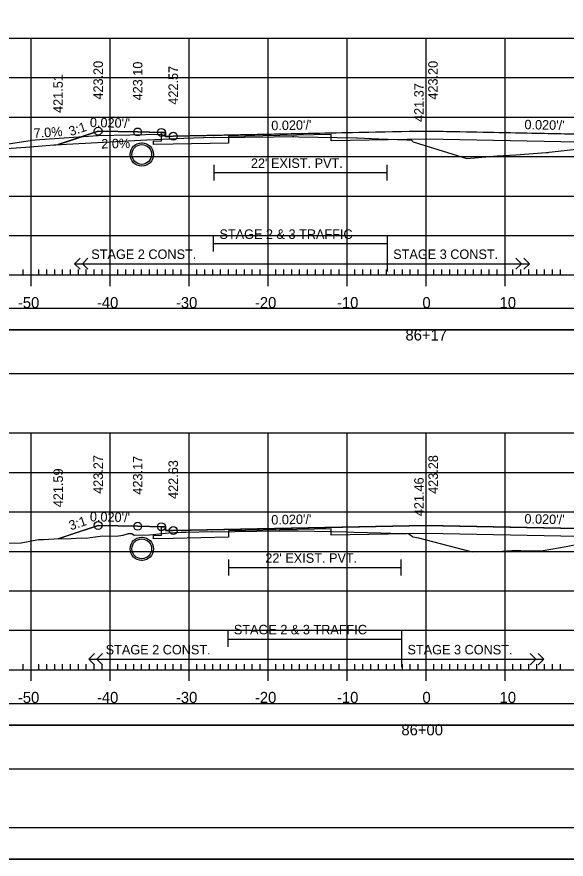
# Model space of a CAD drawing. Extents: x 1371057 to 1372761, y 380005 to 390517.
# Drawn here: x 1371175.7 to 1371245.3, y 388111.9 to 388218.6 of the extents above; entities that cross this region are included whole.
import ezdxf

# ---------------------------------------------------------------- set-up
doc = ezdxf.new("R2010")
doc.units = 0
for name, color, linetype in [('R_Alt Surface', 7, 'Continuous'), ('R_Axis', 7, 'Continuous'), ('R_Axis Annot', 7, 'Continuous'), ('R_Border', 7, 'Continuous'), ('R_Detour', 7, 'Continuous'), ('R_Dimension', 7, 'Continuous'), ('R_Drive', 7, 'Continuous'), ('R_Exist Surface', 7, 'Continuous'), ('R_Fin Surface', 7, 'Continuous'), ('R_Fin Surface Annot', 7, 'Continuous'), ('R_Grid', 7, 'Continuous'), ('R_No Plot', 7, 'Continuous'), ('R_Striping', 7, 'Continuous'), ('R_Water', 7, 'Continuous'), ('R_Xsect Elev', 7, 'Continuous')]:
    doc.layers.add(name, color=color, linetype=linetype)

msp = doc.modelspace()

# ---------------------------------------------------------------- linework, layer by layer
at = {"layer": 'R_Alt Surface'}
for points in [[(1371194.03, 388203.95), (1371191.03, 388204.01), (1371186.03, 388204.11), (1371180.95, 388202.42)], [(1371261.03, 388203.95), (1371261.03, 388202.87), (1371262.03, 388202.85), (1371262.03, 388202.42), (1371259.53, 388202.47), (1371227.53, 388203.11), (1371215.53, 388202.87), (1371215.53, 388203.7), (1371202.53, 388203.44), (1371202.52, 388202.61), (1371195.53, 388202.47), (1371193.03, 388202.42), (1371193.03, 388202.85), (1371194.03, 388202.87), (1371194.03, 388203.95)], [(1371200.66, 388199.86), (1371200.66, 388197.86)], [(1371222.55, 388199.86), (1371222.55, 388197.86)], [(1371200.66, 388198.86), (1371222.55, 388198.86)], [(1371194.03, 388154.02), (1371191.03, 388154.08), (1371186.03, 388154.18), (1371180.97, 388152.49)], [(1371261.03, 388154.02), (1371261.03, 388152.94), (1371262.03, 388152.92), (1371262.03, 388152.49), (1371259.53, 388152.54), (1371227.53, 388153.18), (1371215.53, 388152.94), (1371215.53, 388153.77), (1371202.53, 388153.51), (1371202.52, 388152.68), (1371195.53, 388152.54), (1371193.03, 388152.49), (1371193.03, 388152.92), (1371194.03, 388152.94), (1371194.03, 388154.02)], [(1371202.52, 388149.85), (1371202.52, 388147.85)], [(1371224.32, 388149.85), (1371224.32, 388147.85)], [(1371202.52, 388148.85), (1371224.32, 388148.85)]]:
    msp.add_lwpolyline(points, dxfattribs=at)
at = {"layer": 'R_Axis'}
for p, q in [((1371177.53, 388184.5), (1371177.53, 388187.3)), ((1371187.53, 388184.5), (1371187.53, 388187.3)), ((1371197.53, 388184.5), (1371197.53, 388187.3)), ((1371207.53, 388184.5), (1371207.53, 388187.3)), ((1371217.53, 388184.5), (1371217.53, 388187.3)), ((1371227.53, 388184.5), (1371227.53, 388187.3)), ((1371237.53, 388184.5), (1371237.53, 388187.3)), ((1371077.53, 388185.9), (1371377.53, 388185.9)), ((1371176.53, 388185.9), (1371176.53, 388186.6)), ((1371178.53, 388185.9), (1371178.53, 388186.6)), ((1371179.53, 388185.9), (1371179.53, 388186.6)), ((1371180.53, 388185.9), (1371180.53, 388186.6)), ((1371181.53, 388185.9), (1371181.53, 388186.6)), ((1371182.53, 388185.9), (1371182.53, 388186.6)), ((1371183.53, 388185.9), (1371183.53, 388186.6)), ((1371184.53, 388185.9), (1371184.53, 388186.6)), ((1371185.53, 388185.9), (1371185.53, 388186.6)), ((1371186.53, 388185.9), (1371186.53, 388186.6)), ((1371188.53, 388185.9), (1371188.53, 388186.6)), ((1371189.53, 388185.9), (1371189.53, 388186.6)), ((1371190.53, 388185.9), (1371190.53, 388186.6)), ((1371191.53, 388185.9), (1371191.53, 388186.6)), ((1371192.53, 388185.9), (1371192.53, 388186.6)), ((1371193.53, 388185.9), (1371193.53, 388186.6)), ((1371194.53, 388185.9), (1371194.53, 388186.6)), ((1371195.53, 388185.9), (1371195.53, 388186.6)), ((1371196.53, 388185.9), (1371196.53, 388186.6)), ((1371198.53, 388185.9), (1371198.53, 388186.6)), ((1371199.53, 388185.9), (1371199.53, 388186.6)), ((1371200.53, 388185.9), (1371200.53, 388186.6)), ((1371201.53, 388185.9), (1371201.53, 388186.6)), ((1371202.53, 388185.9), (1371202.53, 388186.6)), ((1371203.53, 388185.9), (1371203.53, 388186.6)), ((1371204.53, 388185.9), (1371204.53, 388186.6)), ((1371205.53, 388185.9), (1371205.53, 388186.6)), ((1371206.53, 388185.9), (1371206.53, 388186.6)), ((1371208.53, 388185.9), (1371208.53, 388186.6)), ((1371209.53, 388185.9), (1371209.53, 388186.6)), ((1371210.53, 388185.9), (1371210.53, 388186.6)), ((1371211.53, 388185.9), (1371211.53, 388186.6)), ((1371212.53, 388185.9), (1371212.53, 388186.6)), ((1371213.53, 388185.9), (1371213.53, 388186.6)), ((1371214.53, 388185.9), (1371214.53, 388186.6)), ((1371215.53, 388185.9), (1371215.53, 388186.6)), ((1371216.53, 388185.9), (1371216.53, 388186.6)), ((1371218.53, 388185.9), (1371218.53, 388186.6)), ((1371219.53, 388185.9), (1371219.53, 388186.6)), ((1371220.53, 388185.9), (1371220.53, 388186.6)), ((1371221.53, 388185.9), (1371221.53, 388186.6)), ((1371222.53, 388185.9), (1371222.53, 388186.6)), ((1371223.53, 388185.9), (1371223.53, 388186.6)), ((1371224.53, 388185.9), (1371224.53, 388186.6)), ((1371225.53, 388185.9), (1371225.53, 388186.6)), ((1371226.53, 388185.9), (1371226.53, 388186.6)), ((1371228.53, 388185.9), (1371228.53, 388186.6)), ((1371229.53, 388185.9), (1371229.53, 388186.6)), ((1371230.53, 388185.9), (1371230.53, 388186.6)), ((1371231.53, 388185.9), (1371231.53, 388186.6)), ((1371232.53, 388185.9), (1371232.53, 388186.6)), ((1371233.53, 388185.9), (1371233.53, 388186.6)), ((1371234.53, 388185.9), (1371234.53, 388186.6)), ((1371235.53, 388185.9), (1371235.53, 388186.6)), ((1371236.53, 388185.9), (1371236.53, 388186.6)), ((1371238.53, 388185.9), (1371238.53, 388186.6)), ((1371239.53, 388185.9), (1371239.53, 388186.6)), ((1371240.53, 388185.9), (1371240.53, 388186.6)), ((1371241.53, 388185.9), (1371241.53, 388186.6)), ((1371242.53, 388185.9), (1371242.53, 388186.6)), ((1371243.53, 388185.9), (1371243.53, 388186.6)), ((1371244.53, 388185.9), (1371244.53, 388186.6)), ((1371177.53, 388134.5), (1371177.53, 388137.3)), ((1371187.53, 388134.5), (1371187.53, 388137.3)), ((1371197.53, 388134.5), (1371197.53, 388137.3)), ((1371207.53, 388134.5), (1371207.53, 388137.3)), ((1371217.53, 388134.5), (1371217.53, 388137.3)), ((1371227.53, 388134.5), (1371227.53, 388137.3)), ((1371237.53, 388134.5), (1371237.53, 388137.3)), ((1371077.53, 388135.9), (1371377.53, 388135.9)), ((1371176.53, 388135.9), (1371176.53, 388136.6)), ((1371178.53, 388135.9), (1371178.53, 388136.6)), ((1371179.53, 388135.9), (1371179.53, 388136.6)), ((1371180.53, 388135.9), (1371180.53, 388136.6)), ((1371181.53, 388135.9), (1371181.53, 388136.6)), ((1371182.53, 388135.9), (1371182.53, 388136.6)), ((1371183.53, 388135.9), (1371183.53, 388136.6)), ((1371184.53, 388135.9), (1371184.53, 388136.6)), ((1371185.53, 388135.9), (1371185.53, 388136.6)), ((1371186.53, 388135.9), (1371186.53, 388136.6)), ((1371188.53, 388135.9), (1371188.53, 388136.6)), ((1371189.53, 388135.9), (1371189.53, 388136.6)), ((1371190.53, 388135.9), (1371190.53, 388136.6)), ((1371191.53, 388135.9), (1371191.53, 388136.6)), ((1371192.53, 388135.9), (1371192.53, 388136.6)), ((1371193.53, 388135.9), (1371193.53, 388136.6)), ((1371194.53, 388135.9), (1371194.53, 388136.6)), ((1371195.53, 388135.9), (1371195.53, 388136.6)), ((1371196.53, 388135.9), (1371196.53, 388136.6)), ((1371198.53, 388135.9), (1371198.53, 388136.6)), ((1371199.53, 388135.9), (1371199.53, 388136.6)), ((1371200.53, 388135.9), (1371200.53, 388136.6)), ((1371201.53, 388135.9), (1371201.53, 388136.6)), ((1371202.53, 388135.9), (1371202.53, 388136.6)), ((1371203.53, 388135.9), (1371203.53, 388136.6)), ((1371204.53, 388135.9), (1371204.53, 388136.6)), ((1371205.53, 388135.9), (1371205.53, 388136.6)), ((1371206.53, 388135.9), (1371206.53, 388136.6)), ((1371208.53, 388135.9), (1371208.53, 388136.6)), ((1371209.53, 388135.9), (1371209.53, 388136.6)), ((1371210.53, 388135.9), (1371210.53, 388136.6)), ((1371211.53, 388135.9), (1371211.53, 388136.6)), ((1371212.53, 388135.9), (1371212.53, 388136.6)), ((1371213.53, 388135.9), (1371213.53, 388136.6)), ((1371214.53, 388135.9), (1371214.53, 388136.6)), ((1371215.53, 388135.9), (1371215.53, 388136.6)), ((1371216.53, 388135.9), (1371216.53, 388136.6)), ((1371218.53, 388135.9), (1371218.53, 388136.6)), ((1371219.53, 388135.9), (1371219.53, 388136.6)), ((1371220.53, 388135.9), (1371220.53, 388136.6)), ((1371221.53, 388135.9), (1371221.53, 388136.6)), ((1371222.53, 388135.9), (1371222.53, 388136.6)), ((1371223.53, 388135.9), (1371223.53, 388136.6)), ((1371224.53, 388135.9), (1371224.53, 388136.6)), ((1371225.53, 388135.9), (1371225.53, 388136.6)), ((1371226.53, 388135.9), (1371226.53, 388136.6)), ((1371228.53, 388135.9), (1371228.53, 388136.6)), ((1371229.53, 388135.9), (1371229.53, 388136.6)), ((1371230.53, 388135.9), (1371230.53, 388136.6)), ((1371231.53, 388135.9), (1371231.53, 388136.6)), ((1371232.53, 388135.9), (1371232.53, 388136.6)), ((1371233.53, 388135.9), (1371233.53, 388136.6)), ((1371234.53, 388135.9), (1371234.53, 388136.6)), ((1371235.53, 388135.9), (1371235.53, 388136.6)), ((1371236.53, 388135.9), (1371236.53, 388136.6)), ((1371238.53, 388135.9), (1371238.53, 388136.6)), ((1371239.53, 388135.9), (1371239.53, 388136.6)), ((1371240.53, 388135.9), (1371240.53, 388136.6)), ((1371241.53, 388135.9), (1371241.53, 388136.6)), ((1371242.53, 388135.9), (1371242.53, 388136.6)), ((1371243.53, 388135.9), (1371243.53, 388136.6)), ((1371244.53, 388135.9), (1371244.53, 388136.6))]:
    msp.add_line(p, q, dxfattribs=at)
at = {"layer": 'R_Border'}
msp.add_line((1371385.71, 388115.9), (1371069.53, 388115.9), dxfattribs=at)
at = {"layer": 'R_Detour'}
for points in [[(1371074.37, 388178.95), (1371380.68, 388178.95), (1371380.68, 388181.66), (1371074.37, 388181.66)], [(1371076.48, 388128.87), (1371382.79, 388128.87), (1371382.79, 388131.58), (1371076.48, 388131.58)]]:
    msp.add_lwpolyline(points, close=True, dxfattribs=at)
at = {"layer": 'R_Dimension'}
for points in [[(1371074.37, 388173.43), (1371380.68, 388173.43), (1371380.68, 388178.95), (1371074.37, 388178.95)], [(1371076.48, 388123.35), (1371382.79, 388123.35), (1371382.79, 388128.87), (1371076.48, 388128.87)]]:
    msp.add_lwpolyline(points, close=True, dxfattribs=at)
at = {"layer": 'R_Drive'}
for p, q in [((1371186.03, 388203.54), (1371177.42, 388202.94)), ((1371194.03, 388203.7), (1371186.03, 388203.54)), ((1371194.53, 388203.45), (1371194.03, 388203.7)), ((1371167.53, 388201.45), (1371177.42, 388202.94))]:
    msp.add_line(p, q, dxfattribs=at)
at = {"layer": 'R_Exist Surface'}
for p, q in [((1371191.55, 388202.67), (1371191.56, 388202.61)), ((1371191.55, 388199.72), (1371191.56, 388199.66)), ((1371191.55, 388152.72), (1371191.55, 388152.66)), ((1371191.55, 388149.77), (1371191.55, 388149.71))]:
    msp.add_line(p, q, dxfattribs=at)
for points in [[(1371162.51, 388201.1), (1371176.88, 388202.1), (1371179.43, 388202.29), (1371180.41, 388202.36), (1371180.68, 388202.4), (1371182, 388202.46), (1371192.2, 388203.02), (1371194.19, 388203.1), (1371196.87, 388203.24), (1371200.63, 388203.35), (1371200.66, 388203.35), (1371200.66, 388203.35), (1371200.66, 388203.35), (1371200.8, 388203.3), (1371208.3, 388203.39), (1371210.61, 388203.42), (1371210.79, 388203.42), (1371211.39, 388203.41), (1371211.39, 388203.41), (1371218.72, 388203.25), (1371218.79, 388203.25), (1371222.5, 388203.1), (1371222.55, 388203.1), (1371222.75, 388203.09), (1371225.11, 388203), (1371225.67, 388202.99), (1371225.87, 388202.79), (1371225.9, 388202.77), (1371226.57, 388202.57), (1371232.71, 388200.66), (1371236.51, 388200.98), (1371238.88, 388201.11), (1371242.75, 388201.42), (1371242.98, 388201.42), (1371243.11, 388201.45), (1371248.79, 388202.08)], [(1371173.78, 388151.92), (1371176.28, 388151.99), (1371178.49, 388152.38), (1371179.05, 388152.41), (1371179.06, 388152.41), (1371179.07, 388152.41), (1371179.1, 388152.41), (1371180.48, 388152.49), (1371182.63, 388152.52), (1371183.87, 388152.6), (1371184.54, 388152.58), (1371185, 388152.64), (1371186.61, 388152.85), (1371188.3, 388152.84), (1371189.2, 388152.97), (1371189.85, 388153.15), (1371190.31, 388153.15), (1371190.6, 388152.96), (1371192.52, 388152.99), (1371194.99, 388153.24), (1371196.53, 388153.31), (1371196.6, 388153.33), (1371197.17, 388153.33), (1371200.41, 388153.42), (1371200.41, 388153.42), (1371200.42, 388153.41), (1371200.52, 388153.38), (1371208.95, 388153.48), (1371211.16, 388153.51), (1371211.33, 388153.51), (1371211.38, 388153.51), (1371217.5, 388153.37), (1371218.43, 388153.35), (1371221.82, 388153.23), (1371222.21, 388153.22), (1371223.07, 388153.21), (1371225.31, 388153.16), (1371225.35, 388153.12), (1371225.82, 388152.8), (1371225.87, 388152.75), (1371226.59, 388152.6), (1371230.3, 388151.66), (1371233.36, 388150.82), (1371236.53, 388150.87), (1371238.99, 388151.05), (1371240.13, 388150.97), (1371242.37, 388151.02), (1371245.25, 388151.52), (1371248.22, 388152.1)]]:
    msp.add_lwpolyline(points, dxfattribs=at)
at = {"layer": 'R_Fin Surface'}
for points in [[(1371180.95, 388202.42), (1371182.27, 388202.86), (1371186.03, 388204.11), (1371191.03, 388204.01), (1371192.47, 388203.98), (1371194.03, 388203.95), (1371194.26, 388203.95), (1371194.53, 388203.95), (1371194.53, 388203.45), (1371194.87, 388203.45), (1371195.53, 388203.47), (1371224.44, 388204.05), (1371227.53, 388204.11), (1371232.63, 388204.01), (1371259.52, 388203.47), (1371259.53, 388203.47), (1371260.52, 388203.45), (1371260.52, 388203.63), (1371260.53, 388203.95), (1371261.03, 388203.95), (1371262.07, 388203.97), (1371264.03, 388204.01), (1371269.03, 388204.11), (1371273.51, 388202.61)], [(1371261.03, 388203.95), (1371260.53, 388203.95), (1371260.52, 388203.45), (1371259.53, 388203.47), (1371227.53, 388204.11), (1371195.53, 388203.47), (1371194.53, 388203.45), (1371194.53, 388203.95), (1371194.03, 388203.95)], [(1371180.97, 388152.49), (1371182.32, 388152.94), (1371186.03, 388154.18), (1371191.03, 388154.08), (1371194.03, 388154.02), (1371194.22, 388154.02), (1371194.53, 388154.02), (1371194.53, 388153.52), (1371194.64, 388153.52), (1371195.53, 388153.54), (1371206.41, 388153.76), (1371227.53, 388154.18), (1371227.53, 388154.18), (1371240.26, 388153.92), (1371259.53, 388153.54), (1371260.52, 388153.52), (1371260.52, 388153.75), (1371260.53, 388154.02), (1371260.91, 388154.02), (1371261.03, 388154.02), (1371264.03, 388154.08), (1371269.03, 388154.18), (1371273.47, 388152.7)], [(1371261.03, 388154.02), (1371260.53, 388154.02), (1371260.52, 388153.52), (1371259.53, 388153.54), (1371227.53, 388154.18), (1371195.53, 388153.54), (1371194.53, 388153.52), (1371194.53, 388154.02), (1371194.03, 388154.02)]]:
    msp.add_lwpolyline(points, dxfattribs=at)
at = {"layer": 'R_Grid'}
for p, q in [((1371077.53, 388215.9), (1371377.53, 388215.9)), ((1371177.53, 388185.9), (1371177.53, 388215.9)), ((1371187.53, 388185.9), (1371187.53, 388215.9)), ((1371197.53, 388185.9), (1371197.53, 388215.9)), ((1371207.53, 388185.9), (1371207.53, 388215.9)), ((1371217.53, 388185.9), (1371217.53, 388215.9)), ((1371227.53, 388185.9), (1371227.53, 388215.9)), ((1371237.53, 388185.9), (1371237.53, 388215.9)), ((1371077.53, 388210.9), (1371377.53, 388210.9)), ((1371077.53, 388205.9), (1371377.53, 388205.9)), ((1371077.53, 388200.9), (1371377.53, 388200.9)), ((1371077.53, 388195.9), (1371377.53, 388195.9)), ((1371077.53, 388190.9), (1371377.53, 388190.9)), ((1371077.53, 388185.9), (1371377.53, 388185.9)), ((1371077.53, 388165.9), (1371377.53, 388165.9)), ((1371177.53, 388135.9), (1371177.53, 388165.9)), ((1371187.53, 388135.9), (1371187.53, 388165.9)), ((1371197.53, 388135.9), (1371197.53, 388165.9)), ((1371207.53, 388135.9), (1371207.53, 388165.9)), ((1371217.53, 388135.9), (1371217.53, 388165.9)), ((1371227.53, 388135.9), (1371227.53, 388165.9)), ((1371237.53, 388135.9), (1371237.53, 388165.9)), ((1371077.53, 388160.9), (1371377.53, 388160.9)), ((1371077.53, 388155.9), (1371377.53, 388155.9)), ((1371077.53, 388150.9), (1371377.53, 388150.9)), ((1371077.53, 388145.9), (1371377.53, 388145.9)), ((1371077.53, 388140.9), (1371377.53, 388140.9)), ((1371077.53, 388135.9), (1371377.53, 388135.9))]:
    msp.add_line(p, q, dxfattribs=at)
at = {"layer": 'R_No Plot'}
msp.add_line((1371057.12, 388111.92), (1371390.46, 388111.92), dxfattribs=at)
for points in [[(1371057.12, 388325.26), (1371390.46, 388325.26), (1371390.46, 388111.92), (1371057.12, 388111.92)], [(1371303.45, 388321.36), (1371323.07, 388321.36), (1371323.07, 388311.48), (1371339.18, 388311.48), (1371362.38, 388311.48), (1371362.5, 388283.33), (1371385.71, 388283.33), (1371385.71, 388115.9), (1371069.53, 388115.9), (1371069.53, 388321.36)]]:
    msp.add_lwpolyline(points, close=True, dxfattribs=at)
for centre, radius in [((1371186.03, 388204.11), 0.5), ((1371191.03, 388204.01), 0.5), ((1371194.03, 388203.95), 0.5), ((1371195.53, 388203.47), 0.5), ((1371191.55, 388201.16), 1.48), ((1371186.03, 388154.18), 0.5), ((1371191.03, 388154.08), 0.5), ((1371194.03, 388154.02), 0.5), ((1371195.53, 388153.54), 0.5), ((1371191.55, 388151.22), 1.48)]:
    msp.add_circle(centre, radius, dxfattribs=at)
at = {"layer": 'R_Striping'}
for p, q in [((1371200.6, 388190.87), (1371200.6, 388188.87)), ((1371222.61, 388190.87), (1371222.61, 388186.33)), ((1371200.6, 388189.87), (1371222.61, 388189.87)), ((1371183.03, 388187.33), (1371183.74, 388188.03)), ((1371184.03, 388187.33), (1371184.74, 388188.03)), ((1371239.61, 388187.33), (1371238.9, 388188.03)), ((1371240.61, 388187.33), (1371239.9, 388188.03)), ((1371183.03, 388187.33), (1371222.61, 388187.33)), ((1371183.74, 388186.62), (1371183.03, 388187.33)), ((1371184.74, 388186.62), (1371184.03, 388187.33)), ((1371222.61, 388187.33), (1371240.61, 388187.33)), ((1371222.64, 388187.33), (1371232.64, 388187.33)), ((1371238.9, 388186.62), (1371239.61, 388187.33)), ((1371239.9, 388186.62), (1371240.61, 388187.33)), ((1371202.42, 388140.79), (1371202.42, 388138.79)), ((1371224.43, 388140.79), (1371224.43, 388136.25)), ((1371202.42, 388139.79), (1371224.43, 388139.79)), ((1371184.85, 388137.25), (1371185.56, 388137.95)), ((1371185.85, 388137.25), (1371186.56, 388137.95)), ((1371241.43, 388137.25), (1371240.72, 388137.95)), ((1371242.43, 388137.25), (1371241.72, 388137.95)), ((1371184.85, 388137.25), (1371224.43, 388137.25)), ((1371185.56, 388136.54), (1371184.85, 388137.25)), ((1371186.56, 388136.54), (1371185.85, 388137.25)), ((1371224.43, 388137.25), (1371242.43, 388137.25)), ((1371224.46, 388137.25), (1371234.46, 388137.25)), ((1371240.72, 388136.54), (1371241.43, 388137.25)), ((1371241.72, 388136.54), (1371242.43, 388137.25))]:
    msp.add_line(p, q, dxfattribs=at)
at = {"layer": 'R_Water'}
for p, q in [((1371191.55, 388202.44), (1371191.56, 388202.38)), ((1371191.55, 388199.94), (1371191.56, 388199.88)), ((1371191.55, 388152.5), (1371191.55, 388152.44)), ((1371191.55, 388150), (1371191.55, 388149.94))]:
    msp.add_line(p, q, dxfattribs=at)
for centre in [(1371191.55, 388201.16), (1371191.55, 388151.22)]:
    msp.add_circle(centre, 1.25, dxfattribs=at)
at = {"layer": 'R_Xsect Elev'}
for p, q in [((1371227.53, 388202.28), (1371227.53, 388212.28)), ((1371227.53, 388152.36), (1371227.53, 388162.36))]:
    msp.add_line(p, q, dxfattribs=at)

# ---------------------------------------------------------------- texts
at = {"layer": 'R_Axis Annot'}
for s, p in [('-50', (1371175.87, 388181.7)), ('-40', (1371185.87, 388181.7)), ('-30', (1371195.87, 388181.7)), ('-20', (1371205.87, 388181.7)), ('-10', (1371216.26, 388181.7)), ('0', (1371227.07, 388181.7)), ('10', (1371236.84, 388181.7)), ('86+17', (1371224.92, 388177.6)), ('-50', (1371175.87, 388131.7)), ('-40', (1371185.87, 388131.7)), ('-30', (1371195.87, 388131.7)), ('-20', (1371205.87, 388131.7)), ('-10', (1371216.26, 388131.7)), ('0', (1371227.07, 388131.7)), ('10', (1371236.84, 388131.7)), ('86+00', (1371224.41, 388127.6))]:
    msp.add_text(s, height=1.4, dxfattribs=at).set_placement(p)
at = {"layer": 'R_Fin Surface Annot'}
for s, rotation, p in [('423.20', 90, (1371186.63, 388208.11)), ('423.10', 90, (1371191.63, 388208.01)), ('423.20', 90, (1371229, 388208.11)), ('422.57', 90, (1371196.13, 388207.47)), ('421.51', 90, (1371181.55, 388206.42)), ('3:1', 18.4387, (1371182.54, 388203.47)), ("0.020'/'", 358.8542, (1371184.97, 388204.63)), ("0.020'/'", 1.1458, (1371207.95, 388204.22)), ("0.020'/'", 358.8543, (1371239.97, 388204.36)), ('423.27', 90, (1371186.63, 388158.18)), ('423.17', 90, (1371191.63, 388158.08)), ('423.28', 90, (1371229.03, 388158.18)), ('422.63', 90, (1371196.13, 388157.54)), ('421.59', 90, (1371181.57, 388156.49)), ('3:1', 18.4365, (1371182.55, 388153.55)), ("0.020'/'", 358.8542, (1371184.97, 388154.7)), ("0.020'/'", 1.1458, (1371207.95, 388154.29)), ("0.020'/'", 358.8542, (1371239.97, 388154.43))]:
    msp.add_text(s, height=1.2, rotation=rotation, dxfattribs=at).set_placement(p)
at = {"layer": 'R_Striping'}
for s, p in [('STAGE 2 & 3 TRAFFIC', (1371201.38, 388190.47)), ('STAGE 2 CONST.', (1371185.16, 388187.93)), ('STAGE 3 CONST.', (1371223.37, 388187.93)), ('STAGE 2 & 3 TRAFFIC', (1371203.2, 388140.39)), ('STAGE 2 CONST.', (1371186.98, 388137.85)), ('STAGE 3 CONST.', (1371225.18, 388137.85))]:
    msp.add_text(s, height=1.2, dxfattribs=at).set_placement(p)
at = {"layer": 'R_Water'}
for p in [(1371205.36, 388199.46), (1371207.18, 388149.45)]:
    msp.add_text("22' EXIST. PVT.", height=1.2, dxfattribs=at).set_placement(p)
at = {"layer": 'R_Xsect Elev'}
for s, rotation, p in [('421.37', 90, (1371227.23, 388205.28)), ('7.0%', 4.0042, (1371177.9, 388203.24)), ('2.0%', 1.1458, (1371186.43, 388201.91)), ('421.46', 90, (1371227.23, 388155.36))]:
    msp.add_text(s, height=1.2, rotation=rotation, dxfattribs=at).set_placement(p)

doc.saveas('drawing.dxf')
